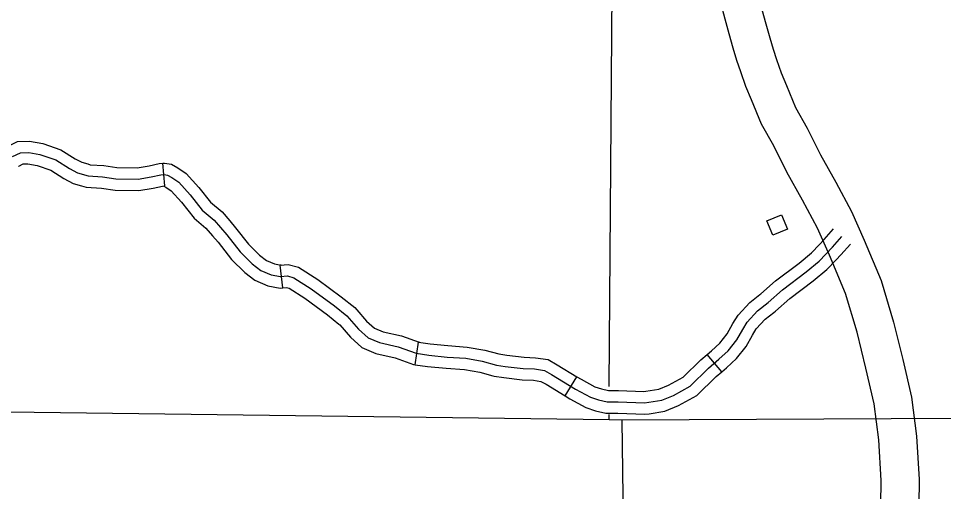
# Model space of a CAD drawing. Extents: x -19 to 366, y -4 to 359.
# Drawn here: x 137.635 to 138.792, y 197.944 to 198.536 of the extents above; entities that cross this region are included whole.
import ezdxf

# ---------------------------------------------------------------- set-up
doc = ezdxf.new("R2010")
doc.units = 0
for name, color, linetype in [('Level 10', 7, 'Continuous'), ('Level 4', 7, 'Continuous'), ('Level 45', 7, 'Continuous'), ('Level 5', 7, 'Continuous'), ('Level 56', 7, 'Continuous'), ('Level 60', 7, 'Continuous')]:
    doc.layers.add(name, color=color, linetype=linetype)

msp = doc.modelspace()

# ---------------------------------------------------------------- linework, layer by layer
at = {"layer": 'Level 10'}
for points in [[(138.7132, 197.8963), (138.714, 197.9576), (138.7108, 198.0085), (138.705, 198.0536), (138.6949, 198.0982), (138.6837, 198.1434), (138.6691, 198.192), (138.6492, 198.2399), (138.6341, 198.2737), (138.6154, 198.3085), (138.596, 198.3437), (138.5797, 198.3766), (138.564, 198.404), (138.5515, 198.4343), (138.5447, 198.4511), (138.5381, 198.4693), (138.5335, 198.4835), (138.5289, 198.4988), (138.5239, 198.5168), (138.5189, 198.5351), (138.5133, 198.5558)], [(138.5646, 198.5476), (138.5695, 198.5293), (138.5744, 198.5119), (138.5786, 198.4976), (138.5829, 198.4848), (138.5889, 198.468), (138.5953, 198.4522), (138.6066, 198.4249), (138.6215, 198.3989), (138.638, 198.3656), (138.657, 198.3312), (138.6767, 198.2946), (138.6927, 198.2586), (138.7138, 198.2079), (138.7294, 198.1559), (138.741, 198.1092), (138.7517, 198.0619), (138.7579, 198.013), (138.7614, 197.9588), (138.7605, 197.8949)]]:
    msp.add_lwpolyline(points, dxfattribs=at)
at = {"layer": 'Level 4'}
msp.add_lwpolyline([(139.2314, 198.0374), (138.3894, 198.0333), (138.3734, 198.0335), (137.3923, 198.046), (137.3636, 198.046), (136.3894, 198.0464), (136.3709, 198.0464), (135.3908, 198.0464), (135.3637, 198.047), (134.4615, 198.0663), (134.4184, 198.067), (133.4674, 198.0826)], dxfattribs=at)
at = {"layer": 'Level 45'}
for p, q in [((137.8175, 198.3265), (137.8153, 198.3548)), ((137.9654, 198.199), (137.9621, 198.2272)), ((138.1309, 198.1027), (138.1351, 198.1308)), ((138.5146, 198.0939), (138.4962, 198.1155)), ((138.3184, 198.0635), (138.3333, 198.0876))]:
    msp.add_line(p, q, dxfattribs=at)
for points in [[(137.616, 198.3724), (137.6192, 198.3751), (137.6333, 198.3822), (137.6484, 198.3827), (137.665, 198.3796), (137.6875, 198.3718), (137.7054, 198.3605), (137.7137, 198.3562), (137.7213, 198.354)], [(137.6271, 198.3632), (137.6369, 198.3681), (137.6473, 198.3684), (137.6614, 198.3658), (137.6813, 198.359), (137.6983, 198.3482), (137.7084, 198.343), (137.7218, 198.339), (137.7397, 198.3377), (137.7564, 198.3354), (137.7841, 198.3351), (137.8005, 198.3377), (137.8125, 198.3403), (137.8168, 198.3407), (137.821, 198.34), (137.8263, 198.3371), (137.8351, 198.3312), (137.8491, 198.3155), (137.8645, 198.2962), (137.8792, 198.2838), (137.8952, 198.2652), (137.9118, 198.244), (137.9268, 198.2289), (137.9376, 198.2208), (137.9507, 198.2152), (137.9624, 198.2129), (137.9709, 198.2139), (137.9791, 198.2116), (138.0009, 198.1976), (138.0297, 198.1763), (138.0453, 198.1639), (138.06, 198.1473), (138.0721, 198.1365), (138.0862, 198.1303), (138.1097, 198.1251), (138.1322, 198.1169), (138.1479, 198.1146), (138.1707, 198.1123), (138.1942, 198.1107), (138.2148, 198.1071), (138.2324, 198.1022), (138.2435, 198.1006), (138.2661, 198.0979), (138.2801, 198.0973), (138.2925, 198.0953), (138.3016, 198.0904), (138.3314, 198.0721), (138.35, 198.062), (138.3601, 198.0587), (138.3712, 198.0561), (138.3849, 198.0561), (138.4176, 198.0548), (138.4394, 198.0581), (138.4541, 198.0643), (138.4747, 198.0757), (138.4979, 198.0983), (138.5109, 198.1094), (138.5224, 198.1202), (138.5331, 198.1336), (138.5406, 198.1469), (138.5462, 198.1561), (138.5593, 198.1701), (138.5726, 198.1806), (138.5906, 198.1966), (138.62, 198.2188), (138.6363, 198.2322), (138.653, 198.2499), (138.6648, 198.2631)], [(137.6345, 198.3509), (137.635, 198.3513), (137.6405, 198.354), (137.6462, 198.3542), (137.6577, 198.3521), (137.6751, 198.3461), (137.6912, 198.3359), (137.7031, 198.3297), (137.7133, 198.3267)], [(137.7213, 198.354), (137.7243, 198.3531), (137.7412, 198.3519), (137.7574, 198.3496), (137.7831, 198.3493), (137.7978, 198.3517), (137.8105, 198.3544), (137.8153, 198.3548)], [(137.8153, 198.3548), (137.8173, 198.355), (137.8258, 198.3537), (137.8337, 198.3492), (137.8445, 198.342), (137.86, 198.3247), (137.8747, 198.3062), (137.8892, 198.2939), (137.8989, 198.2826)], [(137.7133, 198.3267), (137.7192, 198.325), (137.7383, 198.3236), (137.7553, 198.3212), (137.7852, 198.3209), (137.8031, 198.3238), (137.8146, 198.3263), (137.8175, 198.3265)], [(137.8162, 198.3264), (137.8163, 198.3264), (137.8188, 198.325), (137.8257, 198.3204), (137.8383, 198.3063), (137.8542, 198.2863), (137.8691, 198.2737), (137.8774, 198.2641)], [(137.8989, 198.2826), (137.9061, 198.2742), (137.9225, 198.2534), (137.9362, 198.2397), (137.9448, 198.2332), (137.9548, 198.2289), (137.963, 198.2273), (137.9621, 198.2272)], [(138.6367, 198.2533), (138.6425, 198.2594), (138.6541, 198.2726)], [(137.8774, 198.2641), (137.8842, 198.2562), (137.9012, 198.2345), (137.9175, 198.2182), (137.9304, 198.2084), (137.9465, 198.2016), (137.9619, 198.1986), (137.9654, 198.199)], [(138.5621, 198.1904), (138.5635, 198.1915), (138.5816, 198.2076), (138.6112, 198.23), (138.6266, 198.2426), (138.6367, 198.2533)], [(138.6574, 198.2338), (138.6634, 198.2403), (138.6754, 198.2537)], [(138.5795, 198.168), (138.5817, 198.1697), (138.5996, 198.1856), (138.6288, 198.2077), (138.646, 198.2218), (138.6574, 198.2338)], [(137.9621, 198.2272), (137.972, 198.2283), (137.9849, 198.2247), (138.009, 198.2093), (138.0383, 198.1876), (138.0552, 198.1743), (138.0577, 198.1714)], [(137.9654, 198.199), (137.9698, 198.1995), (137.9732, 198.1985), (137.9929, 198.1859), (138.021, 198.1651), (138.0355, 198.1536), (138.0364, 198.1526)], [(138.4962, 198.1155), (138.5015, 198.12), (138.5119, 198.1298), (138.5213, 198.1415), (138.5284, 198.1541), (138.5348, 198.1647), (138.5496, 198.1806), (138.5621, 198.1904)], [(138.0577, 198.1714), (138.0701, 198.1573), (138.0799, 198.1486), (138.0906, 198.1438), (138.1136, 198.1387), (138.1357, 198.1307), (138.1351, 198.1308)], [(138.5146, 198.0939), (138.5204, 198.0988), (138.5328, 198.1105), (138.5449, 198.1256), (138.5529, 198.1398), (138.5576, 198.1475), (138.5689, 198.1596), (138.5795, 198.168)], [(138.0364, 198.1526), (138.0499, 198.1372), (138.0643, 198.1244), (138.0817, 198.1167), (138.1057, 198.1114), (138.1287, 198.103), (138.1309, 198.1027)], [(138.1351, 198.1308), (138.1496, 198.1287), (138.1719, 198.1265), (138.1959, 198.1248), (138.2179, 198.121), (138.2355, 198.1161)], [(138.2354, 198.1161), (138.2454, 198.1146), (138.2672, 198.1121), (138.2815, 198.1114), (138.2971, 198.109), (138.3087, 198.1027), (138.3333, 198.0876)], [(138.4193, 198.0694), (138.4356, 198.0719), (138.4479, 198.0771), (138.4661, 198.0872), (138.4883, 198.1088), (138.4962, 198.1155)], [(138.1309, 198.1027), (138.1461, 198.1005), (138.1695, 198.0982), (138.1925, 198.0966), (138.2117, 198.0932), (138.2279, 198.0887)], [(138.4235, 198.0413), (138.4433, 198.0443), (138.4604, 198.0515), (138.4832, 198.0642), (138.5074, 198.0878), (138.5146, 198.0939)], [(138.2279, 198.0887), (138.2295, 198.0883), (138.2417, 198.0865), (138.2649, 198.0838), (138.2787, 198.0831), (138.2879, 198.0817), (138.2946, 198.0781), (138.3184, 198.0635)], [(138.3333, 198.0876), (138.3385, 198.0844), (138.3556, 198.0751), (138.3639, 198.0724), (138.3728, 198.0703), (138.3852, 198.0703), (138.4168, 198.0691), (138.4193, 198.0694)], [(138.3184, 198.0635), (138.3242, 198.0598), (138.3443, 198.0489), (138.3563, 198.045), (138.3695, 198.0419), (138.3846, 198.0419), (138.4183, 198.0406), (138.4235, 198.0413)]]:
    msp.add_lwpolyline(points, dxfattribs=at)
at = {"layer": 'Level 5'}
for points in [[(138.3737, 198.0753), (138.3811, 199.0679)], [(138.3734, 198.0335), (138.3734, 198.0402)], [(138.3894, 198.0333), (138.3934, 197.7157)]]:
    msp.add_lwpolyline(points, dxfattribs=at)
at = {"layer": 'Level 56'}
msp.add_lwpolyline([(138.589, 198.2905), (138.5967, 198.2723), (138.5785, 198.2647), (138.5708, 198.2828)], close=True, dxfattribs=at)
at = {"layer": 'Level 60'}
for points in [[(146.7783, 1.697), (146.5788, 10.3131), (146.3785, 18.9294), (146.1776, 27.5458), (145.9759, 36.1624), (145.7736, 44.7791), (145.5705, 53.396), (145.3668, 62.013), (145.1624, 70.6301), (144.9572, 79.2474), (144.7514, 87.8648), (144.5449, 96.4823), (144.3377, 105.1), (144.1299, 113.7179), (143.9213, 122.3359), (143.712, 130.954), (143.5021, 139.5723), (143.2915, 148.1907), (143.0802, 156.8092), (142.8682, 165.4279), (142.6555, 174.0468), (142.4422, 182.6658), (142.2282, 191.2849), (142.0135, 199.9042), (141.7981, 208.5236), (141.582, 217.1432), (141.3653, 225.7629), (141.1479, 234.3828), (140.9298, 243.0028), (140.711, 251.623), (140.4916, 260.2433), (140.2715, 268.8638), (140.0508, 277.4844), (139.8293, 286.1051), (139.6072, 294.726), (139.3845, 303.3471), (139.161, 311.9683), (138.937, 320.5896), (138.7122, 329.2111), (138.4868, 337.8328), (138.2607, 346.4546)], [(139.4406, 1.5315), (139.2511, 10.1473), (139.0608, 18.7633), (138.8699, 27.3793), (138.6784, 35.9956), (138.4861, 44.6119), (138.2932, 53.2285), (138.0997, 61.8451), (137.9055, 70.4619), (137.7106, 79.0789), (137.5151, 87.6959), (137.319, 96.3132), (137.1221, 104.9306), (136.9247, 113.5481), (136.7265, 122.1658), (136.5278, 130.7836), (136.3283, 139.4016), (136.1282, 148.0197), (135.9275, 156.6379), (135.7261, 165.2564), (135.5241, 173.8749), (135.3214, 182.4936), (135.1181, 191.1125), (134.9141, 199.7315), (134.7095, 208.3506), (134.5043, 216.9699), (134.2984, 225.5894), (134.0919, 234.209), (133.8847, 242.8288), (133.6769, 251.4487), (133.4685, 260.0687), (133.2594, 268.6889), (133.0497, 277.3093), (132.8393, 285.9298), (132.6283, 294.5504), (132.4167, 303.1713), (132.2044, 311.7922), (131.9916, 320.4133), (131.778, 329.0346), (131.5639, 337.656), (131.3491, 346.2776)], [(0, 198.1326), (7.1014, 198.137), (14.2028, 198.1503), (21.3042, 198.1724), (28.4055, 198.2034), (35.5068, 198.2433), (42.6081, 198.292), (49.7092, 198.3496), (56.8103, 198.4161), (63.9113, 198.4913), (71.0123, 198.5755), (78.1131, 198.6685), (85.2137, 198.7704), (92.3143, 198.8811), (99.4147, 199.0007), (106.5149, 199.1291), (113.615, 199.2664), (120.7149, 199.4126), (127.8146, 199.5676), (134.9141, 199.7315), (142.0135, 199.9042), (149.1125, 200.0858), (156.2114, 200.2762), (163.31, 200.4755), (170.4084, 200.6837), (177.5065, 200.9007), (184.6043, 201.1265), (191.7018, 201.3612), (198.799, 201.6048), (205.896, 201.8572), (212.9926, 202.1185), (220.0888, 202.3886), (227.1848, 202.6676), (234.2803, 202.9554), (241.3755, 203.2521), (248.4704, 203.5576), (255.5648, 203.872), (262.6589, 204.1952), (269.7525, 204.5273), (276.8457, 204.8682), (283.9385, 205.218), (291.0309, 205.5766), (298.1228, 205.9441), (305.2142, 206.3204), (312.3051, 206.7056), (319.3956, 207.0996), (326.4856, 207.5024), (333.5751, 207.9141), (340.664, 208.3347)], [(0, 189.5162), (7.1121, 189.5206), (14.2243, 189.5339), (21.3364, 189.556), (28.4484, 189.5869), (35.5605, 189.6267), (42.6725, 189.6754), (49.7844, 189.7329), (56.8962, 189.7992), (64.0079, 189.8744), (71.1196, 189.9584), (78.2311, 190.0512), (85.3425, 190.1529), (92.4538, 190.2635), (99.5649, 190.3829), (106.6759, 190.5111), (113.7867, 190.6482), (120.8974, 190.7941), (128.0078, 190.9489), (135.1181, 191.1125), (142.2282, 191.2849), (149.338, 191.4662), (156.4476, 191.6563), (163.5569, 191.8553), (170.666, 192.0631), (177.7749, 192.2798), (184.8835, 192.5053), (191.9917, 192.7396), (199.0997, 192.9828), (206.2074, 193.2348), (213.3147, 193.4956), (220.4218, 193.7653), (227.5285, 194.0438), (234.6348, 194.3312), (241.7408, 194.6274), (248.8464, 194.9324), (255.9516, 195.2463), (263.0564, 195.569), (270.1608, 195.9005), (277.2648, 196.2409), (284.3683, 196.5901), (291.4715, 196.9481), (298.5741, 197.315), (305.6763, 197.6907), (312.7781, 198.0753), (319.8793, 198.4686), (326.9801, 198.8708), (334.0804, 199.2818), (341.1801, 199.7017)]]:
    msp.add_spline(points, degree=3, dxfattribs=at)

doc.saveas('drawing.dxf')
